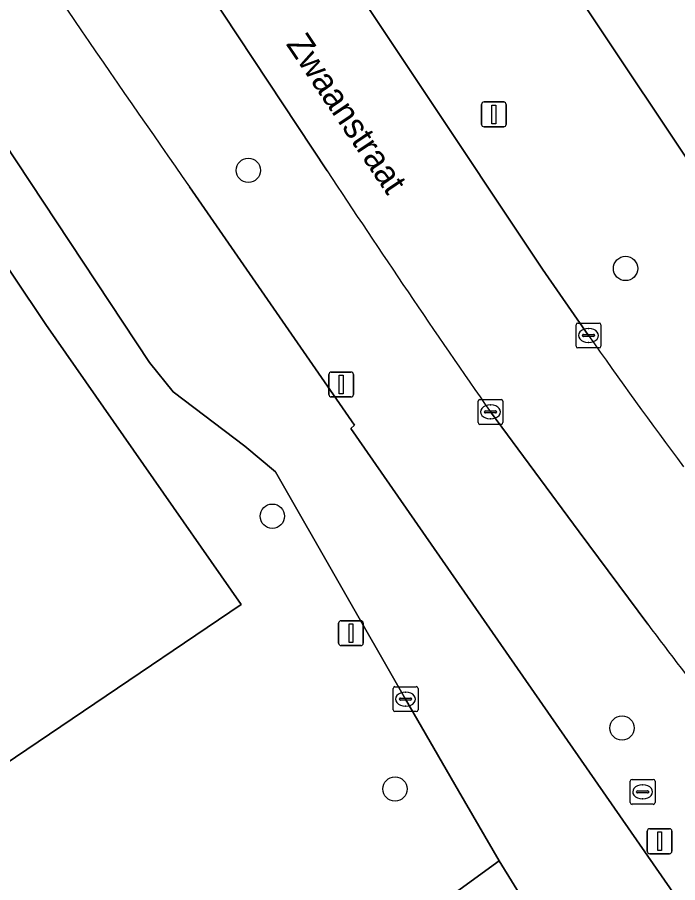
# Model space of a CAD drawing. Extents: x 158793 to 159888, y 384317 to 385256.
# Drawn here: x 159293.99 to 159320.53, y 384582.61 to 384617.37 of the extents above; entities that cross this region are included whole.
import ezdxf

# ---------------------------------------------------------------- set-up
doc = ezdxf.new("R2010")
doc.units = 0
for name, color, linetype in [('IMGEO_Berm_groen', 7, 'Continuous'), ('IMGEO_Boom', 7, 'Continuous'), ('IMGEO_Fietspad_gesloten', 7, 'Continuous'), ('IMGEO_Groenvoorziening', 7, 'Continuous'), ('IMGEO_Kolk', 7, 'Continuous'), ('IMGEO_Lichtmast', 7, 'Continuous'), ('IMGEO_Openbare_ruimte_label', 7, 'Continuous'), ('IMGEO_Rijbaan_lokaal_gesloten', 7, 'Continuous'), ('IMGEO_Verkeersbordpaal', 7, 'Continuous')]:
    doc.layers.add(name, color=color, linetype=linetype)

msp = doc.modelspace()

# ---------------------------------------------------------------- linework, layer by layer
at = {"layer": 'IMGEO_Berm_groen'}
for points in [[(159333.494, 384583.345), (159340.335, 384575.84), (159343.091, 384578.482), (159297.497, 384646.725), (159292.522, 384654.756), (159285.647, 384666.91), (159278.91, 384680.193)], [(159293.488, 384639.753), (159305.049, 384622.346), (159315.096, 384607.254), (159316.943, 384604.588)], [(159306.439, 384611.2), (159300.489, 384620.2), (159289.161, 384637.36)], [(159300.91, 384610.563), (159307.532, 384600.99), (159307.396, 384600.854), (159325.231, 384575.164), (159334.251, 384562.188)], [(159319.32, 384592.988), (159316.568, 384596.699), (159313.005, 384601.518)]]:
    msp.add_lwpolyline(points, dxfattribs=at)
for centre, radius, start, end in [((159792.216, 384955.952), 600.562, 212.008607, 215.107296), ((159688.199, 384863.029), 457.339, 213.41096, 214.87659), ((159497.056, 384730.949), 220.018, 215.05227, 216.74751), ((159656.227, 384847.827), 422.432, 217.10421, 218.30841)]:
    msp.add_arc(centre, radius, start, end, dxfattribs=at)
at = {"layer": 'IMGEO_Boom'}
for centre in [(159303.27, 384611.22), (159318.43, 384607.279), (159304.238, 384597.329), (159318.289, 384588.82), (159309.167, 384586.373)]:
    msp.add_circle(centre, 0.489, dxfattribs=at)
at = {"layer": 'IMGEO_Fietspad_gesloten'}
for points in [[(159316.943, 384604.588), (159315.096, 384607.254), (159305.049, 384622.346), (159293.488, 384639.753)], [(159289.161, 384637.36), (159300.489, 384620.2), (159306.439, 384611.2)], [(159313.005, 384601.518), (159316.568, 384596.699), (159319.32, 384592.988)]]:
    msp.add_lwpolyline(points, dxfattribs=at)
for centre, radius, start, end in [((159688.199, 384863.029), 457.339, 213.41096, 214.87659), ((159497.056, 384730.949), 220.018, 215.05227, 216.74751), ((159656.227, 384847.827), 422.432, 217.10421, 218.30841)]:
    msp.add_arc(centre, radius, start, end, dxfattribs=at)
at = {"layer": 'IMGEO_Groenvoorziening'}
for points in [[(159259.345, 384775.845), (159258.476, 384779.062), (159246.475, 384781.347), (159238.159, 384778.066), (159249.737, 384750), (159261.949, 384720.397), (159274.24, 384690.602), (159274.429, 384690.144), (159278.91, 384680.193), (159285.647, 384666.91), (159292.522, 384654.756), (159297.497, 384646.725), (159343.091, 384578.482), (159343.747, 384579.11), (159344.133, 384578.71), (159340.698, 384575.458), (159343.371, 384572.63)], [(159201.289, 384776.877), (159195.743, 384773.179), (159198.516, 384769.05), (159229.19, 384723.379), (159224.283, 384720.074), (159251.833, 384678.94), (159253.112, 384675.993), (159259.952, 384661.651), (159264.67, 384652.66), (159271.444, 384640.927), (159281.072, 384626.042), (159295.14, 384605.026), (159302.978, 384593.779), (159290.294, 384585.213), (159293.251, 384580.83)], [(159298.659, 384572.814), (159313.353, 384583.489), (159311.72, 384586.302), (159309.591, 384589.981), (159304.369, 384599.113), (159303.127, 384600.137), (159300.255, 384602.323), (159299.303, 384603.499), (159289.702, 384618.005), (159286.733, 384623.441), (159286.687, 384625.476), (159279.801, 384636.13)], [(159290.294, 384585.213), (159302.978, 384593.779), (159295.14, 384605.026), (159281.072, 384626.042)], [(159315.446, 384580.104), (159313.353, 384583.489), (159298.659, 384572.814)]]:
    msp.add_lwpolyline(points, dxfattribs=at)
at = {"layer": 'IMGEO_Kolk'}
for p, q in [((159316.442, 384604.162), (159316.442, 384605.014)), ((159316.517, 384605.088), (159317.369, 384605.088)), ((159316.93, 384604.868), (159316.955, 384604.868)), ((159317.443, 384605.014), (159317.443, 384604.162)), ((159316.701, 384604.582), (159316.701, 384604.594)), ((159317.139, 384604.545), (159316.741, 384604.545)), ((159316.744, 384604.631), (159317.142, 384604.631)), ((159317.185, 384604.594), (159317.185, 384604.582)), ((159316.953, 384604.308), (159316.928, 384604.308)), ((159317.369, 384604.088), (159316.517, 384604.088)), ((159312.504, 384601.092), (159312.504, 384601.944)), ((159312.579, 384602.018), (159313.431, 384602.018)), ((159312.992, 384601.798), (159313.017, 384601.798)), ((159313.505, 384601.944), (159313.505, 384601.092)), ((159312.763, 384601.512), (159312.763, 384601.524)), ((159313.201, 384601.475), (159312.803, 384601.475)), ((159312.806, 384601.561), (159313.204, 384601.561)), ((159313.247, 384601.524), (159313.247, 384601.512)), ((159313.431, 384601.018), (159312.579, 384601.018)), ((159313.015, 384601.238), (159312.99, 384601.238)), ((159309.09, 384589.555), (159309.09, 384590.407)), ((159309.165, 384590.481), (159310.017, 384590.481)), ((159309.578, 384590.261), (159309.603, 384590.261)), ((159310.091, 384590.407), (159310.091, 384589.555)), ((159309.349, 384589.975), (159309.349, 384589.987)), ((159309.787, 384589.938), (159309.389, 384589.938)), ((159309.392, 384590.024), (159309.79, 384590.024)), ((159309.833, 384589.987), (159309.833, 384589.975)), ((159309.601, 384589.701), (159309.576, 384589.701)), ((159310.017, 384589.481), (159309.165, 384589.481)), ((159318.692, 384586.755), (159319.544, 384586.755)), ((159318.617, 384585.829), (159318.617, 384586.681)), ((159319.105, 384586.535), (159319.13, 384586.535)), ((159319.618, 384586.681), (159319.618, 384585.829)), ((159318.876, 384586.249), (159318.876, 384586.261)), ((159319.314, 384586.212), (159318.916, 384586.212)), ((159318.919, 384586.298), (159319.317, 384586.298)), ((159319.36, 384586.261), (159319.36, 384586.249)), ((159319.544, 384585.755), (159318.692, 384585.755)), ((159319.128, 384585.975), (159319.103, 384585.975))]:
    msp.add_line(p, q, dxfattribs=at)
for points in [[(159316.442, 384604.162), (159316.442, 384605.014)], [(159316.517, 384605.088), (159317.369, 384605.088)], [(159317.443, 384605.014), (159317.443, 384604.162)], [(159317.369, 384604.088), (159316.517, 384604.088)], [(159312.504, 384601.092), (159312.504, 384601.944)], [(159312.579, 384602.018), (159313.431, 384602.018)], [(159313.505, 384601.944), (159313.505, 384601.092)], [(159313.431, 384601.018), (159312.579, 384601.018)], [(159309.09, 384589.555), (159309.09, 384590.407)], [(159309.165, 384590.481), (159310.017, 384590.481)], [(159310.091, 384590.407), (159310.091, 384589.555)], [(159310.017, 384589.481), (159309.165, 384589.481)], [(159318.692, 384586.755), (159319.544, 384586.755)], [(159318.617, 384585.829), (159318.617, 384586.681)], [(159319.618, 384586.681), (159319.618, 384585.829)], [(159319.544, 384585.755), (159318.692, 384585.755)]]:
    msp.add_lwpolyline(points, dxfattribs=at)
for centre, radius, start, end in [((159316.519, 384605.012), 0.0765, 91.552, 178.448), ((159316.519, 384605.012), 0.0765, 91.552, 178.448), ((159317.367, 384605.012), 0.0765, 1.552, 88.448), ((159317.367, 384605.012), 0.0765, 1.552, 88.448), ((159316.741, 384604.591), 0.0403, 85.8775, 175.7526), ((159316.738, 384604.581), 0.0366, 178.938, 274.7102), ((159317.142, 384604.588), 0.043, 264.8664, 352.4533), ((159317.146, 384604.593), 0.0386, 1.7309, 96.639), ((159316.519, 384604.164), 0.0765, 181.552, 268.448), ((159316.519, 384604.164), 0.0765, 181.552, 268.448), ((159317.367, 384604.164), 0.0765, 271.552, 358.448), ((159317.367, 384604.164), 0.0765, 271.552, 358.448), ((159312.581, 384601.942), 0.0765, 91.552, 178.448), ((159312.581, 384601.942), 0.0765, 91.552, 178.448), ((159313.429, 384601.942), 0.0765, 1.552, 88.448), ((159313.429, 384601.942), 0.0765, 1.552, 88.448), ((159312.803, 384601.521), 0.0403, 85.8775, 175.7526), ((159312.8, 384601.511), 0.0366, 178.938, 274.7102), ((159313.204, 384601.518), 0.043, 264.8664, 352.4533), ((159313.208, 384601.523), 0.0386, 1.7309, 96.639), ((159312.581, 384601.094), 0.0765, 181.552, 268.448), ((159312.581, 384601.094), 0.0765, 181.552, 268.448), ((159313.429, 384601.094), 0.0765, 271.552, 358.448), ((159313.429, 384601.094), 0.0765, 271.552, 358.448), ((159309.167, 384590.405), 0.0765, 91.552, 178.448), ((159309.167, 384590.405), 0.0765, 91.552, 178.448), ((159310.015, 384590.405), 0.0765, 1.552, 88.448), ((159310.015, 384590.405), 0.0765, 1.552, 88.448), ((159309.389, 384589.984), 0.0403, 85.8775, 175.7526), ((159309.386, 384589.974), 0.0366, 178.938, 274.7102), ((159309.79, 384589.981), 0.043, 264.8664, 352.4533), ((159309.794, 384589.986), 0.0386, 1.7309, 96.639), ((159309.167, 384589.557), 0.0765, 181.552, 268.448), ((159309.167, 384589.557), 0.0765, 181.552, 268.448), ((159310.015, 384589.557), 0.0765, 271.552, 358.448), ((159310.015, 384589.557), 0.0765, 271.552, 358.448), ((159318.694, 384586.679), 0.0765, 91.552, 178.448), ((159318.694, 384586.679), 0.0765, 91.552, 178.448), ((159319.542, 384586.679), 0.0765, 1.552, 88.448), ((159319.542, 384586.679), 0.0765, 1.552, 88.448), ((159318.916, 384586.258), 0.0403, 85.8775, 175.7526), ((159318.913, 384586.248), 0.0366, 178.938, 274.7102), ((159319.317, 384586.255), 0.043, 264.8664, 352.4533), ((159319.321, 384586.26), 0.0386, 1.7309, 96.639), ((159318.694, 384585.831), 0.0765, 181.552, 268.448), ((159318.694, 384585.831), 0.0765, 181.552, 268.448), ((159319.542, 384585.831), 0.0765, 271.552, 358.448), ((159319.542, 384585.831), 0.0765, 271.552, 358.448)]:
    msp.add_arc(centre, radius, start, end, dxfattribs=at)
for centre, major_axis, ratio, start_param, end_param in [((159316.929, 384604.588), (-0.387, 0.002), 0.722429, 4.712389, 7.853982), ((159316.954, 384604.588), (-0.39, 0.002), 0.717154, 1.570796, 4.712389), ((159312.991, 384601.518), (-0.387, 0.002), 0.722429, 4.712389, 7.853982), ((159313.016, 384601.518), (-0.39, 0.002), 0.717154, 1.570796, 4.712389), ((159309.577, 384589.981), (-0.387, 0.002), 0.722429, 4.712389, 7.853982), ((159309.602, 384589.981), (-0.39, 0.002), 0.717154, 1.570796, 4.712389), ((159319.104, 384586.255), (-0.387, 0.002), 0.722429, 4.712389, 7.853982), ((159319.129, 384586.255), (-0.39, 0.002), 0.717154, 1.570796, 4.712389)]:
    msp.add_ellipse(centre, major_axis=major_axis, ratio=ratio, start_param=start_param, end_param=end_param, dxfattribs=at)
at = {"layer": 'IMGEO_Lichtmast'}
for p, q in [((159312.643, 384613.068), (159312.643, 384613.868)), ((159312.643, 384613.868), (159312.643, 384613.068)), ((159312.743, 384613.968), (159313.533, 384613.968)), ((159313.533, 384613.968), (159312.743, 384613.968)), ((159313.633, 384613.868), (159313.633, 384613.068)), ((159313.633, 384613.068), (159313.633, 384613.868)), ((159313.533, 384612.968), (159312.743, 384612.968)), ((159312.743, 384612.968), (159313.533, 384612.968)), ((159306.9, 384592.231), (159306.9, 384593.031)), ((159306.9, 384593.031), (159306.9, 384592.231)), ((159307, 384593.131), (159307.79, 384593.131)), ((159307.79, 384593.131), (159307, 384593.131)), ((159307.89, 384593.031), (159307.89, 384592.231)), ((159307.89, 384592.231), (159307.89, 384593.031)), ((159307.79, 384592.131), (159307, 384592.131)), ((159307, 384592.131), (159307.79, 384592.131))]:
    msp.add_line(p, q, dxfattribs=at)
for points in [[(159313.063, 384613.843), (159313.213, 384613.843), (159313.213, 384613.093), (159313.063, 384613.093), (159313.063, 384613.843)], [(159307.32, 384593.006), (159307.47, 384593.006), (159307.47, 384592.256), (159307.32, 384592.256), (159307.32, 384593.006)]]:
    msp.add_lwpolyline(points, dxfattribs=at)
for centre, start, end in [((159312.743, 384613.868), 90, 180), ((159312.743, 384613.868), 90, 180), ((159313.533, 384613.868), 0, 90), ((159313.533, 384613.868), 360, 90), ((159312.743, 384613.068), 180, 270), ((159312.743, 384613.068), 180, 270), ((159313.533, 384613.068), 270, 0), ((159313.533, 384613.068), 270, 0), ((159307, 384593.031), 90, 180), ((159307, 384593.031), 90, 180), ((159307.79, 384593.031), 0, 90), ((159307.79, 384593.031), 360, 90), ((159307, 384592.231), 180, 270), ((159307, 384592.231), 180, 270), ((159307.79, 384592.231), 270, 0), ((159307.79, 384592.231), 270, 0)]:
    msp.add_arc(centre, 0.1, start, end, dxfattribs=at)
at = {"layer": 'IMGEO_Rijbaan_lokaal_gesloten'}
for points in [[(159279.801, 384636.13), (159286.687, 384625.476), (159286.733, 384623.441), (159289.702, 384618.005), (159299.303, 384603.499), (159300.255, 384602.323), (159303.127, 384600.137), (159304.369, 384599.113), (159309.591, 384589.981), (159311.72, 384586.302), (159313.353, 384583.489), (159315.446, 384580.104), (159318.278, 384575.814)], [(159334.251, 384562.188), (159325.231, 384575.164), (159307.396, 384600.854), (159307.532, 384600.99), (159300.91, 384610.563)]]:
    msp.add_lwpolyline(points, dxfattribs=at)
msp.add_arc((159792.216, 384955.952), 600.562, 212.008607, 215.107296, dxfattribs=at)
at = {"layer": 'IMGEO_Verkeersbordpaal'}
for p, q in [((159306.607, 384603.118), (159307.397, 384603.118)), ((159307.397, 384603.118), (159306.607, 384603.118)), ((159306.507, 384602.218), (159306.507, 384603.018)), ((159306.507, 384603.018), (159306.507, 384602.218)), ((159307.497, 384603.018), (159307.497, 384602.218)), ((159307.497, 384602.218), (159307.497, 384603.018)), ((159307.397, 384602.118), (159306.607, 384602.118)), ((159306.607, 384602.118), (159307.397, 384602.118)), ((159319.302, 384583.873), (159319.302, 384584.673)), ((159319.302, 384584.673), (159319.302, 384583.873)), ((159319.402, 384584.773), (159320.192, 384584.773)), ((159320.192, 384584.773), (159319.402, 384584.773)), ((159320.292, 384584.673), (159320.292, 384583.873)), ((159320.292, 384583.873), (159320.292, 384584.673)), ((159320.192, 384583.773), (159319.402, 384583.773)), ((159319.402, 384583.773), (159320.192, 384583.773))]:
    msp.add_line(p, q, dxfattribs=at)
for points in [[(159306.927, 384602.993), (159307.077, 384602.993), (159307.077, 384602.243), (159306.927, 384602.243), (159306.927, 384602.993)], [(159319.722, 384584.648), (159319.872, 384584.648), (159319.872, 384583.898), (159319.722, 384583.898), (159319.722, 384584.648)]]:
    msp.add_lwpolyline(points, dxfattribs=at)
for centre, start, end in [((159306.607, 384603.018), 90, 180), ((159306.607, 384603.018), 90, 180), ((159307.397, 384603.018), 0, 90), ((159307.397, 384603.018), 360, 90), ((159306.607, 384602.218), 180, 270), ((159306.607, 384602.218), 180, 270), ((159307.397, 384602.218), 270, 0), ((159307.397, 384602.218), 270, 0), ((159319.402, 384584.673), 90, 180), ((159319.402, 384584.673), 90, 180), ((159320.192, 384584.673), 0, 90), ((159320.192, 384584.673), 360, 90), ((159319.402, 384583.873), 180, 270), ((159319.402, 384583.873), 180, 270), ((159320.192, 384583.873), 270, 0), ((159320.192, 384583.873), 270, 0)]:
    msp.add_arc(centre, 0.1, start, end, dxfattribs=at)

# ---------------------------------------------------------------- texts
at = {"layer": 'IMGEO_Openbare_ruimte_label'}
msp.add_text('Zwaanstraat', height=1, rotation=303.9125, dxfattribs=at).set_placement((159304.767, 384616.293))

doc.saveas('drawing.dxf')
